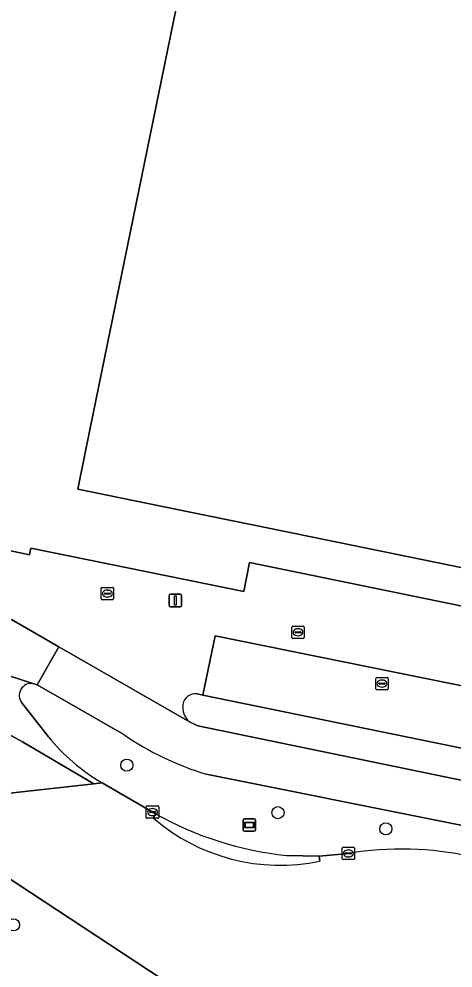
# Model space of a CAD drawing. Extents: x 157692 to 159674, y 381452 to 383291.
# Drawn here: x 158813.6 to 158848.6, y 382046.1 to 382122.5 of the extents above; entities that cross this region are included whole.
import ezdxf

# ---------------------------------------------------------------- set-up
doc = ezdxf.new("R2010")
doc.units = 0
for name, color, linetype in [('IMGEO_Berm_groen', 7, 'Continuous'), ('IMGEO_Boom', 7, 'Continuous'), ('IMGEO_Erf', 7, 'Continuous'), ('IMGEO_Fietspad_gesloten', 7, 'Continuous'), ('IMGEO_Informatiebord', 7, 'Continuous'), ('IMGEO_Kolk', 7, 'Continuous'), ('IMGEO_Lichtmast', 7, 'Continuous'), ('IMGEO_Pand', 7, 'Continuous'), ('IMGEO_Rijbaan_lokaal_open', 7, 'Continuous'), ('IMGEO_Rijbaan_regionaal_gesloten', 7, 'Continuous'), ('IMGEO_Rijbaan_regionaal_open', 7, 'Continuous'), ('IMGEO_Rioolput', 7, 'Continuous'), ('IMGEO_Voetpad_open', 7, 'Continuous')]:
    doc.layers.add(name, color=color, linetype=linetype)

msp = doc.modelspace()

# ---------------------------------------------------------------- linework, layer by layer
at = {"layer": 'IMGEO_Berm_groen'}
for points in [[(158822.032, 382064.939), (158815.071, 382068.931), (158814.721, 382069.044)], [(158813.819, 382067.472), (158815.964, 382064.759)], [(158867.678, 382053.918), (158828.673, 382061.745)], [(158820.295, 382061.046), (158824.591, 382058.549)], [(158826.216, 382044.503), (158803.878, 382059.18)], [(158835.151, 382055.19), (158837.78, 382055.151), (158840.128, 382055.362)]]:
    msp.add_lwpolyline(points, dxfattribs=at)
for centre, radius, start, end in [((158814.599, 382068.069), 0.982, 82.87808, 217.42826), ((158827.972, 382074.383), 15.389, 218.71137, 240.07514), ((158835.371, 382084.172), 23.405, 235.25726, 253.37213), ((158838.049, 382082.578), 27.541, 240.74885, 263.96076), ((158844.396, 382029.601), 26.112, 55.85088, 99.40776)]:
    msp.add_arc(centre, radius, start, end, dxfattribs=at)
at = {"layer": 'IMGEO_Boom'}
for centre in [(158822.289, 382062.461), (158834.453, 382058.641), (158843.149, 382057.332), (158813.151, 382049.608)]:
    msp.add_circle(centre, 0.489, dxfattribs=at)
at = {"layer": 'IMGEO_Erf'}
for points in [[(158765.247, 382235.426), (158752.653, 382174.095), (158746.409, 382143.691), (158738.086, 382103.16), (158737.08, 382098.262), (158736.964, 382098.286), (158733.679, 382098.961), (158733.173, 382096.498), (158736.463, 382095.809), (158737.882, 382095.512), (158747.563, 382093.491), (158779.094, 382087.008), (158785.901, 382085.615), (158811.125, 382080.406), (158811.515, 382080.009), (158814.452, 382079.413), (158814.541, 382079.95), (158831.712, 382076.46), (158832.164, 382078.78), (158855.441, 382074.005)], [(158856.018, 382076.981), (158832.529, 382081.79), (158828.687, 382082.577), (158818.338, 382084.696), (158818.389, 382084.947), (158819.341, 382089.594), (158830.398, 382143.625), (158834.71, 382142.745), (158835.71, 382147.646), (158831.819, 382148.439), (158844.223, 382208.94), (158852.051, 382207.335)], [(158854.168, 382067.855), (158829.393, 382072.876), (158828.413, 382068.102), (158852.516, 382063.165)]]:
    msp.add_lwpolyline(points, dxfattribs=at)
at = {"layer": 'IMGEO_Fietspad_gesloten'}
for points in [[(158551.776, 382125.053), (158552.592, 382124.924), (158589.111, 382118.343), (158593.588, 382117.233), (158601.914, 382114.691), (158606.841, 382113.579), (158610.985, 382112.743), (158640.458, 382106.746), (158759.226, 382082.344), (158791.317, 382075.663), (158799.46, 382073.968), (158814.721, 382069.044), (158815.071, 382068.931), (158816.815, 382072.002), (158813.002, 382074.196)], [(158869.292, 382057.258), (158852.2, 382060.628), (158827.996, 382065.622), (158827.317, 382065.961), (158816.815, 382072.002), (158815.071, 382068.931), (158822.032, 382064.939)], [(158828.673, 382061.745), (158867.678, 382053.918)]]:
    msp.add_lwpolyline(points, dxfattribs=at)
msp.add_arc((158835.371, 382084.172), 23.405, 235.25726, 253.37213, dxfattribs=at)
at = {"layer": 'IMGEO_Informatiebord'}
for p, q in [((158831.654, 382057.243), (158831.654, 382058.043)), ((158831.654, 382058.043), (158831.654, 382057.243)), ((158831.754, 382058.143), (158832.544, 382058.143)), ((158832.544, 382058.143), (158831.754, 382058.143)), ((158832.644, 382058.043), (158832.644, 382057.243)), ((158832.644, 382057.243), (158832.644, 382058.043)), ((158832.544, 382057.143), (158831.754, 382057.143)), ((158831.754, 382057.143), (158832.544, 382057.143))]:
    msp.add_line(p, q, dxfattribs=at)
for points in [[(158831.755, 382057.875), (158832.543, 382057.875), (158832.543, 382057.411), (158831.755, 382057.411), (158831.755, 382057.875)], [(158831.82, 382057.81), (158831.82, 382057.476), (158832.478, 382057.476), (158832.478, 382057.81), (158831.82, 382057.81)]]:
    msp.add_lwpolyline(points, dxfattribs=at)
for centre, start, end in [((158831.754, 382058.043), 90, 180), ((158831.754, 382058.043), 90, 180), ((158832.544, 382058.043), 0, 90), ((158832.544, 382058.043), 360, 90), ((158831.754, 382057.243), 180, 270), ((158831.754, 382057.243), 180, 270), ((158832.544, 382057.243), 270, 0), ((158832.544, 382057.243), 270, 0)]:
    msp.add_arc(centre, 0.1, start, end, dxfattribs=at)
at = {"layer": 'IMGEO_Kolk'}
for p, q in [((158820.216, 382075.856), (158820.216, 382076.708)), ((158820.291, 382076.782), (158821.143, 382076.782)), ((158820.475, 382076.276), (158820.475, 382076.288)), ((158820.913, 382076.239), (158820.515, 382076.239)), ((158820.518, 382076.325), (158820.916, 382076.325)), ((158820.704, 382076.562), (158820.729, 382076.562)), ((158820.959, 382076.288), (158820.959, 382076.276)), ((158821.217, 382076.708), (158821.217, 382075.856)), ((158821.143, 382075.782), (158820.291, 382075.782)), ((158820.727, 382076.002), (158820.702, 382076.002)), ((158835.569, 382072.738), (158835.569, 382073.59)), ((158835.644, 382073.664), (158836.496, 382073.664)), ((158835.828, 382073.158), (158835.828, 382073.17)), ((158836.266, 382073.121), (158835.868, 382073.121)), ((158835.871, 382073.207), (158836.269, 382073.207)), ((158836.057, 382073.444), (158836.082, 382073.444)), ((158836.312, 382073.17), (158836.312, 382073.158)), ((158836.57, 382073.59), (158836.57, 382072.738)), ((158836.496, 382072.664), (158835.644, 382072.664)), ((158836.08, 382072.884), (158836.055, 382072.884)), ((158823.851, 382058.262), (158823.851, 382059.114)), ((158823.926, 382059.188), (158824.778, 382059.188)), ((158824.11, 382058.682), (158824.11, 382058.694)), ((158824.548, 382058.645), (158824.15, 382058.645)), ((158824.153, 382058.731), (158824.551, 382058.731)), ((158824.339, 382058.968), (158824.364, 382058.968)), ((158824.594, 382058.694), (158824.594, 382058.682)), ((158824.852, 382059.114), (158824.852, 382058.262)), ((158824.778, 382058.188), (158823.926, 382058.188)), ((158824.362, 382058.408), (158824.337, 382058.408)), ((158839.627, 382054.936), (158839.627, 382055.788)), ((158839.702, 382055.862), (158840.554, 382055.862)), ((158840.115, 382055.642), (158840.14, 382055.642)), ((158840.628, 382055.788), (158840.628, 382054.936)), ((158840.554, 382054.862), (158839.702, 382054.862)), ((158839.886, 382055.356), (158839.886, 382055.368)), ((158840.324, 382055.319), (158839.926, 382055.319)), ((158839.929, 382055.405), (158840.327, 382055.405)), ((158840.138, 382055.082), (158840.113, 382055.082)), ((158840.37, 382055.368), (158840.37, 382055.356))]:
    msp.add_line(p, q, dxfattribs=at)
for points in [[(158820.216, 382075.856), (158820.216, 382076.708)], [(158820.291, 382076.782), (158821.143, 382076.782)], [(158821.217, 382076.708), (158821.217, 382075.856)], [(158821.143, 382075.782), (158820.291, 382075.782)], [(158835.569, 382072.738), (158835.569, 382073.59)], [(158835.644, 382073.664), (158836.496, 382073.664)], [(158836.57, 382073.59), (158836.57, 382072.738)], [(158836.496, 382072.664), (158835.644, 382072.664)], [(158823.851, 382058.262), (158823.851, 382059.114)], [(158823.926, 382059.188), (158824.778, 382059.188)], [(158824.852, 382059.114), (158824.852, 382058.262)], [(158824.778, 382058.188), (158823.926, 382058.188)], [(158839.627, 382054.936), (158839.627, 382055.788)], [(158839.702, 382055.862), (158840.554, 382055.862)], [(158840.628, 382055.788), (158840.628, 382054.936)], [(158840.554, 382054.862), (158839.702, 382054.862)]]:
    msp.add_lwpolyline(points, dxfattribs=at)
for centre, radius, start, end in [((158820.293, 382076.706), 0.0765, 91.55205, 178.44795), ((158820.293, 382076.706), 0.0765, 91.55205, 178.44795), ((158820.515, 382076.285), 0.0403, 85.87752, 175.75265), ((158820.512, 382076.275), 0.0366, 178.93798, 274.71019), ((158820.916, 382076.282), 0.043, 264.86636, 352.45326), ((158820.92, 382076.287), 0.0386, 1.73085, 96.63898), ((158821.141, 382076.706), 0.0765, 1.55205, 88.44795), ((158821.141, 382076.706), 0.0765, 1.55205, 88.44795), ((158820.293, 382075.858), 0.0765, 181.55205, 268.44795), ((158820.293, 382075.858), 0.0765, 181.55205, 268.44795), ((158821.141, 382075.858), 0.0765, 271.55205, 358.44795), ((158821.141, 382075.858), 0.0765, 271.55205, 358.44795), ((158835.646, 382073.588), 0.0765, 91.55205, 178.44795), ((158835.646, 382073.588), 0.0765, 91.55205, 178.44795), ((158835.868, 382073.167), 0.0403, 85.87752, 175.75265), ((158835.865, 382073.157), 0.0366, 178.93798, 274.71019), ((158836.269, 382073.164), 0.043, 264.86636, 352.45326), ((158836.273, 382073.169), 0.0386, 1.73085, 96.63898), ((158836.494, 382073.588), 0.0765, 1.55205, 88.44795), ((158836.494, 382073.588), 0.0765, 1.55205, 88.44795), ((158835.646, 382072.74), 0.0765, 181.55205, 268.44795), ((158835.646, 382072.74), 0.0765, 181.55205, 268.44795), ((158836.494, 382072.74), 0.0765, 271.55205, 358.44795), ((158836.494, 382072.74), 0.0765, 271.55205, 358.44795), ((158823.928, 382059.112), 0.0765, 91.55205, 178.44795), ((158823.928, 382059.112), 0.0765, 91.55205, 178.44795), ((158824.15, 382058.691), 0.0403, 85.87752, 175.75265), ((158824.147, 382058.681), 0.0366, 178.93798, 274.71019), ((158824.551, 382058.688), 0.043, 264.86636, 352.45326), ((158824.555, 382058.693), 0.0386, 1.73085, 96.63898), ((158824.776, 382059.112), 0.0765, 1.55205, 88.44795), ((158824.776, 382059.112), 0.0765, 1.55205, 88.44795), ((158823.928, 382058.264), 0.0765, 181.55205, 268.44795), ((158823.928, 382058.264), 0.0765, 181.55205, 268.44795), ((158824.776, 382058.264), 0.0765, 271.55205, 358.44795), ((158824.776, 382058.264), 0.0765, 271.55205, 358.44795), ((158839.704, 382055.786), 0.0765, 91.55205, 178.44795), ((158839.704, 382055.786), 0.0765, 91.55205, 178.44795), ((158840.552, 382055.786), 0.0765, 1.55205, 88.44795), ((158840.552, 382055.786), 0.0765, 1.55205, 88.44795), ((158839.704, 382054.938), 0.0765, 181.55205, 268.44795), ((158839.704, 382054.938), 0.0765, 181.55205, 268.44795), ((158839.926, 382055.365), 0.0403, 85.87752, 175.75265), ((158839.923, 382055.355), 0.0366, 178.93798, 274.71019), ((158840.327, 382055.362), 0.043, 264.86636, 352.45326), ((158840.331, 382055.367), 0.0386, 1.73085, 96.63898), ((158840.552, 382054.938), 0.0765, 271.55205, 358.44795), ((158840.552, 382054.938), 0.0765, 271.55205, 358.44795)]:
    msp.add_arc(centre, radius, start, end, dxfattribs=at)
for centre, major_axis, ratio, start_param, end_param in [((158820.703, 382076.282), (-0.387, 0.002), 0.722429, 4.712389, 7.853982), ((158820.728, 382076.282), (-0.39, 0.002), 0.717154, 1.570796, 4.712389), ((158836.056, 382073.164), (-0.387, 0.002), 0.722429, 4.712389, 7.853982), ((158836.081, 382073.164), (-0.39, 0.002), 0.717154, 1.570796, 4.712389), ((158824.338, 382058.688), (-0.387, 0.002), 0.722429, 4.712389, 7.853982), ((158824.363, 382058.688), (-0.39, 0.002), 0.717154, 1.570796, 4.712389), ((158840.114, 382055.362), (-0.387, 0.002), 0.722429, 4.712389, 7.853982), ((158840.139, 382055.362), (-0.39, 0.002), 0.717154, 1.570796, 4.712389)]:
    msp.add_ellipse(centre, major_axis=major_axis, ratio=ratio, start_param=start_param, end_param=end_param, dxfattribs=at)
at = {"layer": 'IMGEO_Lichtmast'}
for p, q in [((158825.791, 382076.224), (158826.581, 382076.224)), ((158826.581, 382076.224), (158825.791, 382076.224)), ((158825.691, 382075.324), (158825.691, 382076.124)), ((158825.691, 382076.124), (158825.691, 382075.324)), ((158826.681, 382076.124), (158826.681, 382075.324)), ((158826.681, 382075.324), (158826.681, 382076.124)), ((158826.581, 382075.224), (158825.791, 382075.224)), ((158825.791, 382075.224), (158826.581, 382075.224))]:
    msp.add_line(p, q, dxfattribs=at)
msp.add_lwpolyline([(158826.111, 382076.099), (158826.261, 382076.099), (158826.261, 382075.349), (158826.111, 382075.349), (158826.111, 382076.099)], dxfattribs=at)
for centre, start, end in [((158825.791, 382076.124), 90, 180), ((158825.791, 382076.124), 90, 180), ((158826.581, 382076.124), 0, 90), ((158826.581, 382076.124), 360, 90), ((158825.791, 382075.324), 180, 270), ((158825.791, 382075.324), 180, 270), ((158826.581, 382075.324), 270, 0), ((158826.581, 382075.324), 270, 0)]:
    msp.add_arc(centre, 0.1, start, end, dxfattribs=at)
at = {"layer": 'IMGEO_Pand'}
msp.add_lwpolyline([(158852.051, 382207.335), (158844.223, 382208.94), (158831.819, 382148.439), (158835.71, 382147.646), (158834.71, 382142.745), (158830.398, 382143.625), (158819.341, 382089.594), (158818.389, 382084.947), (158818.338, 382084.696), (158828.687, 382082.577), (158832.529, 382081.79), (158856.018, 382076.981)], dxfattribs=at)
at = {"layer": 'IMGEO_Rijbaan_lokaal_open'}
for points in [[(158827.936, 382068.2), (158828.413, 382068.102), (158829.393, 382072.876), (158854.168, 382067.855), (158855.441, 382074.005), (158832.164, 382078.78), (158831.712, 382076.46), (158814.541, 382079.95), (158814.452, 382079.413), (158811.515, 382080.009), (158811.125, 382080.406), (158785.901, 382085.615), (158779.094, 382087.008), (158778.693, 382085.11), (158774.926, 382085.873), (158751.126, 382090.777), (158747.156, 382091.589), (158747.563, 382093.491)], [(158813.002, 382074.196), (158816.815, 382072.002), (158827.317, 382065.961)]]:
    msp.add_lwpolyline(points, dxfattribs=at)
for centre, radius, start, end in [((158827.798, 382067.202), 1.008, 82.1589, 171.01241), ((158828.328, 382067.126), 1.542, 171.31476, 229.05897)]:
    msp.add_arc(centre, radius, start, end, dxfattribs=at)
at = {"layer": 'IMGEO_Rijbaan_regionaal_gesloten'}
for points in [[(158638.613, 382103.052), (158678.367, 382094.92), (158725.181, 382085.35), (158768.722, 382076.412), (158771.698, 382075.766), (158775.501, 382074.941), (158778.255, 382074.275), (158779.753, 382073.898), (158784.175, 382072.638), (158787.681, 382071.52), (158788.126, 382071.378), (158789.016, 382071.05), (158790.426, 382070.553), (158791.247, 382070.227), (158792.18, 382069.883), (158793.04, 382069.515), (158798.29, 382067.268), (158812.129, 382060.118), (158819.626, 382060.97), (158813.88, 382064.337), (158810.482, 382066.189), (158803.572, 382069.414), (158799.374, 382071.037)], [(158814.721, 382069.044), (158799.46, 382073.968)], [(158803.572, 382069.414), (158810.482, 382066.189), (158813.88, 382064.337), (158819.626, 382060.97), (158820.295, 382061.046)], [(158815.964, 382064.759), (158813.819, 382067.472)]]:
    msp.add_lwpolyline(points, dxfattribs=at)
for centre, radius, start, end in [((158814.599, 382068.069), 0.982, 82.87808, 217.42826), ((158827.972, 382074.383), 15.389, 218.71137, 240.07514)]:
    msp.add_arc(centre, radius, start, end, dxfattribs=at)
at = {"layer": 'IMGEO_Rijbaan_regionaal_open'}
for points in [[(158824.417, 382058.203), (158824.591, 382058.549), (158820.295, 382061.046), (158819.626, 382060.97), (158812.129, 382060.118), (158803.878, 382059.18), (158826.216, 382044.503)], [(158824.591, 382058.549), (158824.417, 382058.203)], [(158837.824, 382054.727), (158837.78, 382055.151), (158835.151, 382055.19)], [(158840.128, 382055.362), (158837.78, 382055.151), (158837.824, 382054.727)]]:
    msp.add_lwpolyline(points, dxfattribs=at)
for centre, radius, start, end in [((158834.655, 382070.097), 15.693, 229.27937, 281.65083), ((158834.655, 382070.097), 15.693, 229.27937, 281.65083), ((158838.049, 382082.578), 27.541, 240.74885, 263.96076), ((158844.396, 382029.601), 26.112, 55.85088, 99.40776)]:
    msp.add_arc(centre, radius, start, end, dxfattribs=at)
at = {"layer": 'IMGEO_Rioolput'}
for p, q in [((158842.332, 382068.605), (158842.332, 382069.457)), ((158842.407, 382069.531), (158843.259, 382069.531)), ((158842.82, 382069.311), (158842.845, 382069.311)), ((158843.333, 382069.457), (158843.333, 382068.605)), ((158843.259, 382068.531), (158842.407, 382068.531)), ((158842.591, 382069.025), (158842.591, 382069.037)), ((158843.029, 382068.988), (158842.631, 382068.988)), ((158842.634, 382069.074), (158843.032, 382069.074)), ((158842.843, 382068.751), (158842.818, 382068.751)), ((158843.075, 382069.037), (158843.075, 382069.025))]:
    msp.add_line(p, q, dxfattribs=at)
for points in [[(158842.332, 382068.605), (158842.332, 382069.457)], [(158842.407, 382069.531), (158843.259, 382069.531)], [(158843.333, 382069.457), (158843.333, 382068.605)], [(158843.259, 382068.531), (158842.407, 382068.531)]]:
    msp.add_lwpolyline(points, dxfattribs=at)
for centre, radius, start, end in [((158842.409, 382069.455), 0.0765, 91.55205, 178.44795), ((158842.409, 382069.455), 0.0765, 91.55205, 178.44795), ((158843.257, 382069.455), 0.0765, 1.55205, 88.44795), ((158843.257, 382069.455), 0.0765, 1.55205, 88.44795), ((158842.409, 382068.607), 0.0765, 181.55205, 268.44795), ((158842.409, 382068.607), 0.0765, 181.55205, 268.44795), ((158842.631, 382069.034), 0.0403, 85.87752, 175.75265), ((158842.628, 382069.024), 0.0366, 178.93798, 274.71019), ((158843.032, 382069.031), 0.043, 264.86636, 352.45326), ((158843.036, 382069.036), 0.0386, 1.73085, 96.63898), ((158843.257, 382068.607), 0.0765, 271.55205, 358.44795), ((158843.257, 382068.607), 0.0765, 271.55205, 358.44795)]:
    msp.add_arc(centre, radius, start, end, dxfattribs=at)
for centre, major_axis, ratio, start_param, end_param in [((158842.819, 382069.031), (-0.387, 0.002), 0.722429, 4.712389, 7.853982), ((158842.844, 382069.031), (-0.39, 0.002), 0.717154, 1.570796, 4.712389)]:
    msp.add_ellipse(centre, major_axis=major_axis, ratio=ratio, start_param=start_param, end_param=end_param, dxfattribs=at)
at = {"layer": 'IMGEO_Voetpad_open'}
for points in [[(158828.413, 382068.102), (158827.936, 382068.2)], [(158869.56, 382059.457), (158854.401, 382062.47), (158853.149, 382062.932), (158852.516, 382063.165), (158828.413, 382068.102)], [(158827.317, 382065.961), (158827.996, 382065.622), (158852.2, 382060.628), (158869.292, 382057.258)]]:
    msp.add_lwpolyline(points, dxfattribs=at)
for centre, radius, start, end in [((158827.798, 382067.202), 1.008, 82.1589, 171.01241), ((158828.328, 382067.126), 1.542, 171.31476, 229.05897)]:
    msp.add_arc(centre, radius, start, end, dxfattribs=at)

doc.saveas('drawing.dxf')
